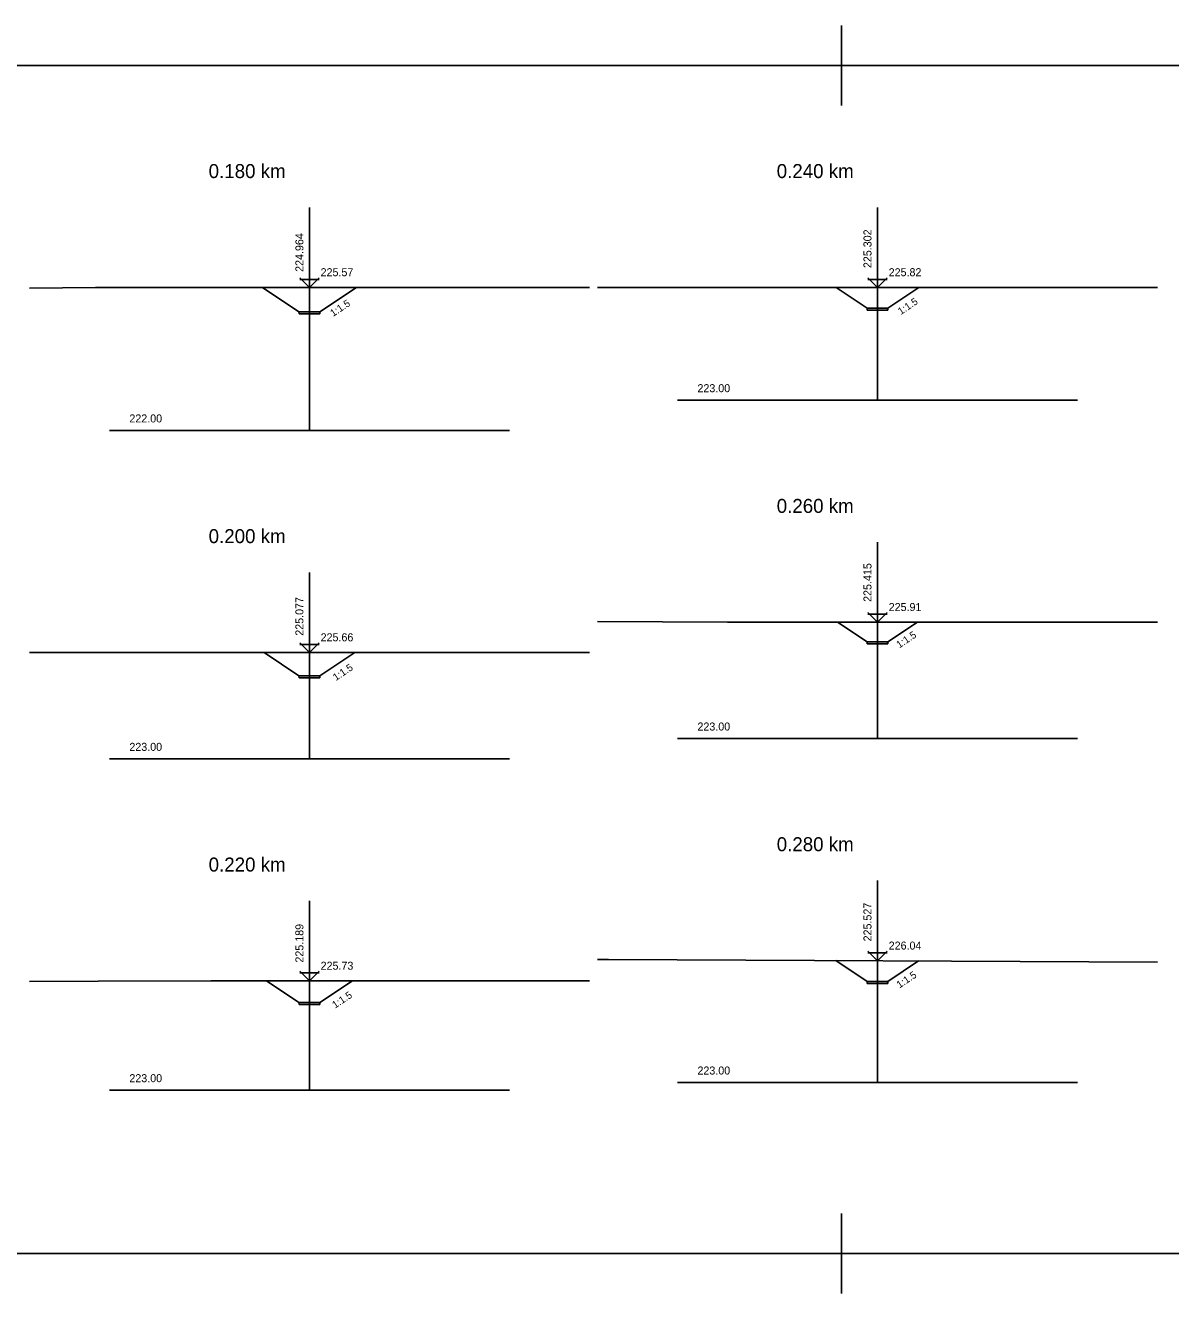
# Model space of a CAD drawing. Extents: x -495905 to -478420, y -1113297 to -1107716.
# Drawn here: x -494808.5 to -494522.3, y -1110793.1 to -1110476.1 of the extents above; entities that cross this region are included whole.
import ezdxf

# ---------------------------------------------------------------- set-up
doc = ezdxf.new("R2010")
doc.units = 0
for name, color, linetype in [('FORMATY', 7, 'Continuous'), ('legenda', 7, 'Continuous'), ('WORKING_LAYER', 7, 'Continuous')]:
    doc.layers.add(name, color=color, linetype=linetype)

msp = doc.modelspace()

# ---------------------------------------------------------------- linework, layer by layer
at = {"layer": 'FORMATY'}
for p, q in [((-494604.55, -1110476.06), (-494604.55, -1110496.06)), ((-495234.55, -1110486.06), (-494184.55, -1110486.06)), ((-494824.55, -1110486.06), (-494804.55, -1110486.06)), ((-494614.55, -1110486.06), (-494594.55, -1110486.06)), ((-494604.55, -1110773.06), (-494604.55, -1110793.06)), ((-494824.55, -1110783.06), (-494804.55, -1110783.06)), ((-494614.55, -1110783.06), (-494594.55, -1110783.06))]:
    msp.add_line(p, q, dxfattribs=at)
at = {"layer": 'legenda'}
msp.add_line((-494184.55, -1110783.06), (-495234.55, -1110783.06), dxfattribs=at)
at = {"layer": 'WORKING_LAYER'}
for p, q in [((-494737.55, -1110577.31), (-494737.55, -1110521.56)), ((-494595.55, -1110569.75), (-494595.55, -1110521.56)), ((-494737.55, -1110541.56), (-494739.95, -1110539.16)), ((-494739.95, -1110539.56), (-494735.15, -1110539.56)), ((-494737.55, -1110541.56), (-494735.15, -1110539.16)), ((-494595.55, -1110541.56), (-494597.95, -1110539.16)), ((-494597.95, -1110539.56), (-494593.15, -1110539.56)), ((-494595.55, -1110541.56), (-494593.15, -1110539.16)), ((-494807.55, -1110541.72), (-494790.98, -1110541.58)), ((-494790.98, -1110541.58), (-494680.34, -1110541.54)), ((-494749.31, -1110541.56), (-494740.16, -1110547.67)), ((-494740.16, -1110547.67), (-494749.31, -1110541.56)), ((-494734.94, -1110547.67), (-494725.78, -1110541.56)), ((-494734.94, -1110547.67), (-494725.78, -1110541.56)), ((-494680.34, -1110541.54), (-494667.55, -1110541.55)), ((-494665.55, -1110541.58), (-494528.1, -1110541.55)), ((-494605.9, -1110541.56), (-494598.16, -1110546.73)), ((-494598.16, -1110546.73), (-494605.9, -1110541.56)), ((-494592.94, -1110546.73), (-494585.2, -1110541.56)), ((-494592.94, -1110546.73), (-494585.2, -1110541.56)), ((-494528.1, -1110541.55), (-494525.55, -1110541.55)), ((-494740.16, -1110547.67), (-494740.15, -1110548.17)), ((-494740.05, -1110547.67), (-494740.15, -1110547.67)), ((-494740.15, -1110548.17), (-494740.05, -1110548.17)), ((-494737.55, -1110547.67), (-494740.05, -1110547.67)), ((-494740.05, -1110548.17), (-494737.55, -1110548.17)), ((-494737.55, -1110547.67), (-494735.05, -1110547.67)), ((-494737.55, -1110548.17), (-494735.05, -1110548.17)), ((-494737.55, -1110548.17), (-494737.55, -1110548.17)), ((-494735.05, -1110547.67), (-494734.95, -1110547.67)), ((-494735.05, -1110548.17), (-494734.95, -1110548.17)), ((-494734.95, -1110548.17), (-494734.94, -1110547.67)), ((-494598.16, -1110546.73), (-494598.15, -1110547.23)), ((-494598.05, -1110546.73), (-494598.15, -1110546.73)), ((-494598.15, -1110547.23), (-494598.05, -1110547.23)), ((-494595.55, -1110546.73), (-494598.05, -1110546.73)), ((-494598.05, -1110547.23), (-494595.55, -1110547.23)), ((-494595.55, -1110546.73), (-494593.05, -1110546.73)), ((-494595.55, -1110547.23), (-494593.05, -1110547.23)), ((-494595.55, -1110547.23), (-494595.55, -1110547.23)), ((-494593.05, -1110546.73), (-494592.95, -1110546.73)), ((-494593.05, -1110547.23), (-494592.95, -1110547.23)), ((-494592.95, -1110547.23), (-494592.94, -1110546.73)), ((-494645.55, -1110569.75), (-494545.55, -1110569.75)), ((-494787.55, -1110577.31), (-494687.55, -1110577.31)), ((-494595.55, -1110654.31), (-494595.55, -1110605.25)), ((-494737.55, -1110659.39), (-494737.55, -1110612.81)), ((-494665.55, -1110625.1), (-494633.03, -1110625.26)), ((-494633.03, -1110625.26), (-494525.55, -1110625.24)), ((-494605.51, -1110625.26), (-494598.16, -1110630.16)), ((-494598.16, -1110630.16), (-494605.51, -1110625.26)), ((-494595.55, -1110625.25), (-494597.95, -1110622.85)), ((-494597.95, -1110623.25), (-494593.15, -1110623.25)), ((-494595.55, -1110625.25), (-494593.15, -1110622.85)), ((-494592.94, -1110630.16), (-494585.58, -1110625.25)), ((-494592.94, -1110630.16), (-494585.58, -1110625.25)), ((-494737.55, -1110632.81), (-494739.95, -1110630.41)), ((-494739.95, -1110630.81), (-494735.15, -1110630.81)), ((-494737.55, -1110632.81), (-494735.15, -1110630.41)), ((-494598.16, -1110630.16), (-494598.15, -1110630.66)), ((-494598.05, -1110630.16), (-494598.15, -1110630.16)), ((-494598.15, -1110630.66), (-494598.05, -1110630.66)), ((-494595.55, -1110630.16), (-494598.05, -1110630.16)), ((-494598.05, -1110630.66), (-494595.55, -1110630.66)), ((-494595.55, -1110630.16), (-494593.05, -1110630.16)), ((-494595.55, -1110630.66), (-494593.05, -1110630.66)), ((-494595.55, -1110630.66), (-494595.55, -1110630.66)), ((-494593.05, -1110630.16), (-494592.95, -1110630.16)), ((-494593.05, -1110630.66), (-494592.95, -1110630.66)), ((-494592.95, -1110630.66), (-494592.94, -1110630.16)), ((-494807.55, -1110632.83), (-494744.69, -1110632.81)), ((-494748.87, -1110632.81), (-494740.16, -1110638.62)), ((-494740.16, -1110638.62), (-494748.87, -1110632.81)), ((-494744.69, -1110632.81), (-494667.55, -1110632.8)), ((-494734.94, -1110638.62), (-494726.22, -1110632.81)), ((-494734.94, -1110638.62), (-494726.22, -1110632.81)), ((-494740.16, -1110638.62), (-494740.15, -1110639.12)), ((-494740.05, -1110638.62), (-494740.15, -1110638.62)), ((-494740.15, -1110639.12), (-494740.05, -1110639.12)), ((-494737.55, -1110638.62), (-494740.05, -1110638.62)), ((-494740.05, -1110639.12), (-494737.55, -1110639.12)), ((-494737.55, -1110638.62), (-494735.05, -1110638.62)), ((-494737.55, -1110639.12), (-494735.05, -1110639.12)), ((-494737.55, -1110639.12), (-494737.55, -1110639.12)), ((-494735.05, -1110638.62), (-494734.95, -1110638.62)), ((-494735.05, -1110639.12), (-494734.95, -1110639.12)), ((-494734.95, -1110639.12), (-494734.94, -1110638.62)), ((-494645.55, -1110654.31), (-494545.55, -1110654.31)), ((-494787.55, -1110659.39), (-494687.55, -1110659.39)), ((-494595.55, -1110740.29), (-494595.55, -1110689.81)), ((-494737.55, -1110742.21), (-494737.55, -1110694.89)), ((-494595.55, -1110709.86), (-494597.95, -1110707.46)), ((-494595.55, -1110709.86), (-494593.15, -1110707.46)), ((-494665.55, -1110709.53), (-494662.8, -1110709.53)), ((-494662.8, -1110709.53), (-494525.55, -1110710.2)), ((-494605.96, -1110709.81), (-494598.16, -1110715.02)), ((-494598.16, -1110715.02), (-494605.96, -1110709.81)), ((-494597.95, -1110707.86), (-494593.15, -1110707.86)), ((-494592.94, -1110715.02), (-494585.29, -1110709.91)), ((-494592.94, -1110715.02), (-494585.29, -1110709.91)), ((-494737.55, -1110714.9), (-494739.95, -1110712.5)), ((-494739.95, -1110712.9), (-494735.15, -1110712.9)), ((-494737.55, -1110714.9), (-494735.15, -1110712.5)), ((-494807.55, -1110715.02), (-494790.39, -1110714.92)), ((-494790.39, -1110714.92), (-494762.17, -1110714.91)), ((-494762.17, -1110714.91), (-494667.55, -1110714.87)), ((-494748.27, -1110714.9), (-494740.16, -1110720.32)), ((-494740.16, -1110720.32), (-494748.27, -1110714.9)), ((-494734.94, -1110720.32), (-494726.81, -1110714.89)), ((-494734.94, -1110720.32), (-494726.81, -1110714.89)), ((-494598.16, -1110715.02), (-494598.15, -1110715.52)), ((-494598.05, -1110715.02), (-494598.15, -1110715.02)), ((-494598.15, -1110715.52), (-494598.05, -1110715.52)), ((-494595.55, -1110715.02), (-494598.05, -1110715.02)), ((-494598.05, -1110715.52), (-494595.55, -1110715.52)), ((-494595.55, -1110715.02), (-494593.05, -1110715.02)), ((-494595.55, -1110715.52), (-494593.05, -1110715.52)), ((-494595.55, -1110715.52), (-494595.55, -1110715.52)), ((-494593.05, -1110715.02), (-494592.95, -1110715.02)), ((-494593.05, -1110715.52), (-494592.95, -1110715.52)), ((-494592.95, -1110715.52), (-494592.94, -1110715.02)), ((-494740.16, -1110720.32), (-494740.15, -1110720.82)), ((-494740.05, -1110720.32), (-494740.15, -1110720.32)), ((-494737.55, -1110720.32), (-494740.05, -1110720.32)), ((-494737.55, -1110720.32), (-494735.05, -1110720.32)), ((-494735.05, -1110720.32), (-494734.95, -1110720.32)), ((-494734.95, -1110720.82), (-494734.94, -1110720.32)), ((-494740.15, -1110720.82), (-494740.05, -1110720.82)), ((-494740.05, -1110720.82), (-494737.55, -1110720.82)), ((-494737.55, -1110720.82), (-494735.05, -1110720.82)), ((-494737.55, -1110720.82), (-494737.55, -1110720.82)), ((-494735.05, -1110720.82), (-494734.95, -1110720.82)), ((-494787.55, -1110742.21), (-494687.55, -1110742.21)), ((-494645.55, -1110740.29), (-494545.55, -1110740.29))]:
    msp.add_line(p, q, dxfattribs=at)

# ---------------------------------------------------------------- texts
for s, height, p in [('    0.180 km', 3.5, (-494767.94, -1110514.23)), ('    0.240 km', 3.5, (-494625.94, -1110514.23)), ('225.57', 2, (-494734.75, -1110538.76)), ('225.82', 2, (-494592.75, -1110538.76)), ('223.00', 2, (-494640.55, -1110567.75)), ('222.00', 2, (-494782.55, -1110575.31)), ('    0.260 km', 3.5, (-494625.94, -1110597.92)), ('    0.200 km', 3.5, (-494767.94, -1110605.48)), ('225.91', 2, (-494592.75, -1110622.45)), ('225.66', 2, (-494734.75, -1110630.01)), ('223.00', 2, (-494640.55, -1110652.31)), ('223.00', 2, (-494782.55, -1110657.39)), ('    0.280 km', 3.5, (-494625.94, -1110682.48)), ('    0.220 km', 3.5, (-494767.94, -1110687.56)), ('226.04', 2, (-494592.75, -1110707.06)), ('225.73', 2, (-494734.75, -1110712.1)), ('223.00', 2, (-494640.55, -1110738.29)), ('223.00', 2, (-494782.55, -1110740.21))]:
    msp.add_text(s, height=height, dxfattribs=at).set_placement(p)
for s, height, rotation, p in [('224.964', 2, 90, (-494739.05, -1110537.67)), ('225.302', 2, 90, (-494597.05, -1110536.73)), ('1:1.5', 1.8, 33.7191, (-494731.61, -1110548.95)), ('1:1.5', 1.8, 33.7243, (-494589.71, -1110548.49)), ('225.415', 2, 90, (-494597.05, -1110620.16)), ('225.077', 2, 90, (-494739.05, -1110628.62)), ('1:1.5', 1.8, 33.7263, (-494590.1, -1110631.81)), ('1:1.5', 1.8, 33.7202, (-494730.93, -1110639.96)), ('225.527', 2, 90, (-494597.05, -1110705.02)), ('225.189', 2, 90, (-494739.05, -1110710.32)), ('1:1.5', 1.8, 33.7247, (-494590.04, -1110716.8)), ('1:1.5', 1.8, 33.7223, (-494731.12, -1110721.85))]:
    msp.add_text(s, height=height, rotation=rotation, dxfattribs=at).set_placement(p)

doc.saveas('drawing.dxf')
